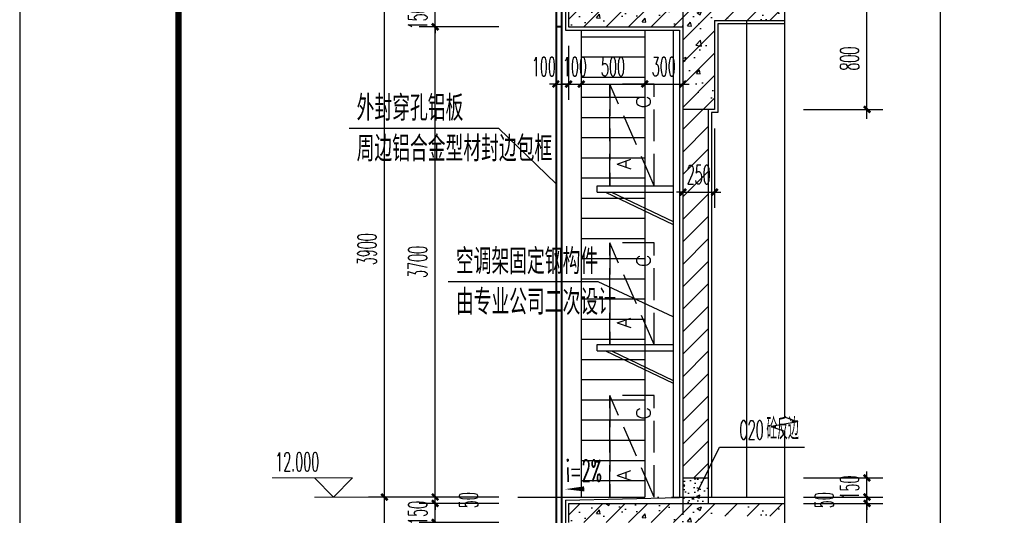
# Model space of a CAD drawing. Extents: x 1779708 to 7299578, y -1121471 to 88434.
# Tile 910 of 1056: x 6938569 to 6946322, y -959386 to -955486. Entities that reach past the tile are written whole.
import ezdxf

# ---------------------------------------------------------------- set-up
doc = ezdxf.new("R2010")
doc.units = 0
doc.header["$LTSCALE"] = 1000
doc.header["$MEASUREMENT"] = 0
doc.linetypes.add('DASH', pattern=[0.35, 0.25, -0.1])
doc.linetypes.add('DOTE', pattern=[2.42, 2, -0.2, 0.02, -0.2])
doc.layers.get('0').update_dxf_attribs({"linetype": 'CONTINUOUS'})
doc.layers.get('Defpoints').update_dxf_attribs({"linetype": 'CONTINUOUS'})
for name, color, linetype in [('AXIS', 3, 'CONTINUOUS'), ('DIM_LEAD', 3, 'CONTINUOUS'), ('DIM_SYMB', 3, 'CONTINUOUS'), ('DOTE', 1, 'DOTE'), ('J-空调', 64, 'CONTINUOUS'), ('PUB_TAB', 7, 'CONTINUOUS'), ('PUB_TEXT', 7, 'CONTINUOUS'), ('PUB_TITLE', 4, 'CONTINUOUS'), ('WALL', 255, 'CONTINUOUS'), ('WINDOW', 2, 'CONTINUOUS'), ('可见线', 6, 'CONTINUOUS'), ('填充细线', 8, 'CONTINUOUS'), ('立面中线', 140, 'CONTINUOUS'), ('立面细线', 114, 'CONTINUOUS'), ('粉刷线', 213, 'CONTINUOUS')]:
    doc.layers.add(name, color=color, linetype=linetype)
doc.layers.add('DIM_ELEV', color=3, linetype='CONTINUOUS', lineweight=13)
doc.styles.add('_TCH_DIM', font='SIMPLEX.shx', dxfattribs={"width": 0.7, "bigfont": 'GBCBIG.shx'})
doc.styles.add('_TCH_DIM_T3', font='SIMPLEX.shx', dxfattribs={"width": 0.494118, "bigfont": 'GBCBIG.shx'})
doc.styles.add('dim_font', font='SIMPLEX.shx', dxfattribs={"width": 0.8})
doc.styles.add('HZTXT', font='simplex.shx', dxfattribs={"width": 0.7, "bigfont": 'HZTXT.shx'})
doc.dimstyles.new('_TCH_ARCH&&50', dxfattribs={"dimtxt": 148.75, "dimasz": 50, "dimexe": 125, "dimexo": 150, "dimgap": 63.125, "dimtad": 1, "dimdec": 0, "dimzin": 0, "dimdsep": 46, "dimtxsty": '_TCH_DIM_T3', "dimblk": 'ARCHTICK', "dimcen": 0.09, "dimdle": 75, "dimclrt": 7, "dimazin": 2, "dimtfac": 1, "dimtdec": 0, "dimtix": 1, "dimtmove": 2, "dimatfit": 3, "dimfxl": 250, "dimtolj": 1, "dimtzin": 0, "dimarcsym": 0})

# ---------------------------------------------------------------- blocks, each defined once
blk = doc.blocks.new('A$C3D8761CE')
at = {"layer": 'PUB_TITLE'}
blk.add_lwpolyline([(0, 0), (84100, 0), (84100, 59400), (0, 59400)], close=True, dxfattribs=at)
at = {"layer": 'PUB_TITLE', "const_width": 100}
blk.add_lwpolyline([(2500, 1000), (83100, 1000), (83100, 58400), (2500, 58400)], close=True, dxfattribs=at)
blk = doc.blocks.new('3r13ef')
at = {"layer": 'J-空调', "linetype": 'DASH'}
blk.add_line((0, 0), (800, 350), dxfattribs=at)
blk.add_lwpolyline([(800, 350), (0, 350)], close=True, dxfattribs=at)
blk.add_lwpolyline([(0, 350), (0, 0), (800, 0), (800, 350)], dxfattribs=at)
at = {"layer": 'J-空调', "style": 'dim_font'}
for s, p in [('A', (128.2, 183.7)), ('C', (609.5, 29.8))]:
    blk.add_text(s, height=109.5, dxfattribs=at).set_placement(p)
blk = doc.blocks.new('A$C2A051399')
at = {"layer": '可见线'}
for p, q in [((0, 304.6), (600, 304.6)), ((0, 254.6), (0, 304.6)), ((0, 254.6), (600, 254.6)), ((66.6, 254.6), (600, 0)), ((113.1, 254.6), (600, 22.2))]:
    blk.add_line(p, q, dxfattribs=at)
at = {"layer": 'J-空调', "extrusion": (0, 0, -1), "xscale": -1, "zscale": -1, "rotation": 270}
blk.add_blockref('3r13ef', (-450, 304.6), dxfattribs=at)
blk = doc.blocks.new('_ArchTick')
at = {"color": 0, "linetype": 'ByBlock', "const_width": 0.4}
blk.add_lwpolyline([(-0.5, -0.5), (0.5, 0.5)], dxfattribs=at)
blk = doc.blocks.new('*D507')
at = {"layer": 'AXIS', "color": 0, "lineweight": -2, "transparency": 16777216}
for p, q in [((6941440.5, -963217.3), (6941440.5, -959167.3)), ((6942340.5, -959242.3), (6941315.5, -959242.3)), ((6942340.5, -963142.3), (6941315.5, -963142.3))]:
    blk.add_line(p, q, dxfattribs=at)
at = {"layer": 'Defpoints', "color": 0, "transparency": 16777216}
for p in [(6941440.5, -959242.3), (6942490.5, -959242.3), (6942490.5, -963142.3)]:
    blk.add_point(p, dxfattribs=at)
at = {"layer": 'AXIS', "color": 0, "lineweight": -2, "transparency": 16777216, "xscale": 50, "yscale": 50, "zscale": 50}
for p, rotation in [((6941440.5, -959242.3), 90), ((6941440.5, -963142.3), 270)]:
    blk.add_blockref('_ArchTick', p, dxfattribs=dict(at, rotation=rotation))
at = {"layer": 'AXIS', "color": 7, "transparency": 16777216, "insert": (6941303, -961192.3), "char_height": 148.75, "attachment_point": 5, "rotation": 90, "style": '_TCH_DIM_T3'}
blk.add_mtext('\\A1;3900', dxfattribs=at)
blk = doc.blocks.new('*D508')
at = {"layer": 'AXIS', "color": 0, "lineweight": -2, "transparency": 16777216}
for p, q in [((6941440.5, -959317.3), (6941440.5, -955267.3)), ((6942340.5, -955342.3), (6941315.5, -955342.3)), ((6942340.5, -959242.3), (6941315.5, -959242.3))]:
    blk.add_line(p, q, dxfattribs=at)
at = {"layer": 'Defpoints', "color": 0, "transparency": 16777216}
for p in [(6941440.5, -955342.3), (6942490.5, -955342.3), (6942490.5, -959242.3)]:
    blk.add_point(p, dxfattribs=at)
at = {"layer": 'AXIS', "color": 0, "lineweight": -2, "transparency": 16777216, "xscale": 50, "yscale": 50, "zscale": 50}
for p, rotation in [((6941440.5, -955342.3), 90), ((6941440.5, -959242.3), 270)]:
    blk.add_blockref('_ArchTick', p, dxfattribs=dict(at, rotation=rotation))
at = {"layer": 'AXIS', "color": 7, "transparency": 16777216, "insert": (6941303, -957292.3), "char_height": 148.75, "attachment_point": 5, "rotation": 90, "style": '_TCH_DIM_T3'}
blk.add_mtext('\\A1;3900', dxfattribs=at)
blk = doc.blocks.new('*D522')
at = {"layer": 'AXIS', "color": 0, "lineweight": -2, "transparency": 16777216}
for p, q in [((6943790.5, -956342.3), (6943790.5, -956967.3)), ((6944040.5, -956342.3), (6944040.5, -956967.3)), ((6943790.5, -956842.3), (6943740.5, -956842.3)), ((6943790.5, -956842.3), (6944040.5, -956842.3)), ((6944040.5, -956842.3), (6944090.5, -956842.3))]:
    blk.add_line(p, q, dxfattribs=at)
at = {"layer": 'Defpoints', "color": 0, "transparency": 16777216}
for p in [(6943790.5, -956192.3), (6944040.5, -956192.3), (6944040.5, -956842.3)]:
    blk.add_point(p, dxfattribs=at)
at = {"layer": 'AXIS', "color": 0, "lineweight": -2, "transparency": 16777216, "xscale": 50, "yscale": 50, "zscale": 50}
blk.add_blockref('_ArchTick', (6943790.5, -956842.3), dxfattribs=at)
at = {"layer": 'AXIS', "color": 0, "lineweight": -2, "transparency": 16777216, "xscale": 50, "yscale": 50, "zscale": 50, "rotation": 180}
blk.add_blockref('_ArchTick', (6944040.5, -956842.3), dxfattribs=at)
at = {"layer": 'AXIS', "color": 7, "transparency": 16777216, "insert": (6943915.5, -956704.8), "char_height": 148.75, "attachment_point": 5, "style": '_TCH_DIM_T3'}
blk.add_mtext('\\A1;250', dxfattribs=at)
blk = doc.blocks.new('*D543')
at = {"layer": 'AXIS', "color": 0, "lineweight": -2, "transparency": 16777216}
for p, q in [((6941840.5, -962367.3), (6941840.5, -959367.3)), ((6942340.5, -959442.3), (6941715.5, -959442.3)), ((6942340.5, -962292.3), (6941715.5, -962292.3))]:
    blk.add_line(p, q, dxfattribs=at)
at = {"layer": 'Defpoints', "color": 0, "transparency": 16777216}
for p in [(6941840.5, -959442.3), (6942490.5, -959442.3), (6942490.5, -962292.3)]:
    blk.add_point(p, dxfattribs=at)
at = {"layer": 'AXIS', "color": 0, "lineweight": -2, "transparency": 16777216, "xscale": 50, "yscale": 50, "zscale": 50}
for p, rotation in [((6941840.5, -959442.3), 90), ((6941840.5, -962292.3), 270)]:
    blk.add_blockref('_ArchTick', p, dxfattribs=dict(at, rotation=rotation))
at = {"layer": 'AXIS', "color": 7, "transparency": 16777216, "insert": (6941703, -960867.3), "char_height": 148.75, "attachment_point": 5, "rotation": 90, "style": '_TCH_DIM_T3'}
blk.add_mtext('\\A1;2850', dxfattribs=at)
blk = doc.blocks.new('*D544')
at = {"layer": 'AXIS', "color": 0, "lineweight": -2, "transparency": 16777216}
for p, q in [((6942340.5, -959292.3), (6941715.5, -959292.3)), ((6941840.5, -959292.3), (6941840.5, -959242.3)), ((6941840.5, -959442.3), (6941840.5, -959292.3)), ((6942340.5, -959442.3), (6941715.5, -959442.3)), ((6941840.5, -959442.3), (6941840.5, -959492.3))]:
    blk.add_line(p, q, dxfattribs=at)
at = {"layer": 'Defpoints', "color": 0, "transparency": 16777216}
for p in [(6941840.5, -959292.3), (6942490.5, -959292.3), (6942490.5, -959442.3)]:
    blk.add_point(p, dxfattribs=at)
at = {"layer": 'AXIS', "color": 0, "lineweight": -2, "transparency": 16777216, "xscale": 50, "yscale": 50, "zscale": 50}
for p, rotation in [((6941840.5, -959292.3), 270), ((6941840.5, -959442.3), 90)]:
    blk.add_blockref('_ArchTick', p, dxfattribs=dict(at, rotation=rotation))
at = {"layer": 'AXIS', "color": 7, "transparency": 16777216, "insert": (6941703, -959367.3), "char_height": 148.75, "attachment_point": 5, "rotation": 90, "style": '_TCH_DIM_T3'}
blk.add_mtext('\\A1;150', dxfattribs=at)
blk = doc.blocks.new('*D545')
at = {"layer": 'AXIS', "color": 0, "lineweight": -2, "transparency": 16777216}
for p, q in [((6941840.5, -959242.3), (6941840.5, -959192.3)), ((6942340.5, -959242.3), (6941715.5, -959242.3)), ((6942340.5, -959292.3), (6941715.5, -959292.3)), ((6941840.5, -959292.3), (6941840.5, -959242.3)), ((6941840.5, -959292.3), (6941840.5, -959342.3))]:
    blk.add_line(p, q, dxfattribs=at)
at = {"layer": 'Defpoints', "color": 0, "transparency": 16777216}
for p in [(6941840.5, -959242.3), (6942490.5, -959242.3), (6942490.5, -959292.3)]:
    blk.add_point(p, dxfattribs=at)
at = {"layer": 'AXIS', "color": 0, "lineweight": -2, "transparency": 16777216, "xscale": 50, "yscale": 50, "zscale": 50}
for p, rotation in [((6941840.5, -959242.3), 270), ((6941840.5, -959292.3), 90)]:
    blk.add_blockref('_ArchTick', p, dxfattribs=dict(at, rotation=rotation))
at = {"layer": 'AXIS', "color": 7, "transparency": 16777216, "insert": (6942103, -959267.3), "char_height": 148.75, "attachment_point": 5, "rotation": 90, "style": '_TCH_DIM_T3'}
blk.add_mtext('\\A1;50', dxfattribs=at)
blk = doc.blocks.new('*D546')
at = {"layer": 'AXIS', "color": 0, "lineweight": -2, "transparency": 16777216}
for p, q in [((6941840.5, -959317.3), (6941840.5, -955467.3)), ((6942340.5, -955542.3), (6941715.5, -955542.3)), ((6942340.5, -959242.3), (6941715.5, -959242.3))]:
    blk.add_line(p, q, dxfattribs=at)
at = {"layer": 'Defpoints', "color": 0, "transparency": 16777216}
for p in [(6941840.5, -955542.3), (6942490.5, -955542.3), (6942490.5, -959242.3)]:
    blk.add_point(p, dxfattribs=at)
at = {"layer": 'AXIS', "color": 0, "lineweight": -2, "transparency": 16777216, "xscale": 50, "yscale": 50, "zscale": 50}
for p, rotation in [((6941840.5, -955542.3), 90), ((6941840.5, -959242.3), 270)]:
    blk.add_blockref('_ArchTick', p, dxfattribs=dict(at, rotation=rotation))
at = {"layer": 'AXIS', "color": 7, "transparency": 16777216, "insert": (6941703, -957392.3), "char_height": 148.75, "attachment_point": 5, "rotation": 90, "style": '_TCH_DIM_T3'}
blk.add_mtext('\\A1;3700', dxfattribs=at)
blk = doc.blocks.new('*D547')
at = {"layer": 'AXIS', "color": 0, "lineweight": -2, "transparency": 16777216}
for p, q in [((6942340.5, -955392.3), (6941715.5, -955392.3)), ((6941840.5, -955392.3), (6941840.5, -955342.3)), ((6941840.5, -955542.3), (6941840.5, -955392.3)), ((6942340.5, -955542.3), (6941715.5, -955542.3)), ((6941840.5, -955542.3), (6941840.5, -955592.3))]:
    blk.add_line(p, q, dxfattribs=at)
at = {"layer": 'Defpoints', "color": 0, "transparency": 16777216}
for p in [(6941840.5, -955392.3), (6942490.5, -955392.3), (6942490.5, -955542.3)]:
    blk.add_point(p, dxfattribs=at)
at = {"layer": 'AXIS', "color": 0, "lineweight": -2, "transparency": 16777216, "xscale": 50, "yscale": 50, "zscale": 50}
for p, rotation in [((6941840.5, -955392.3), 270), ((6941840.5, -955542.3), 90)]:
    blk.add_blockref('_ArchTick', p, dxfattribs=dict(at, rotation=rotation))
at = {"layer": 'AXIS', "color": 7, "transparency": 16777216, "insert": (6941703, -955467.3), "char_height": 148.75, "attachment_point": 5, "rotation": 90, "style": '_TCH_DIM_T3'}
blk.add_mtext('\\A1;150', dxfattribs=at)
blk = doc.blocks.new('*D568')
at = {"layer": 'AXIS', "color": 0, "lineweight": -2, "transparency": 16777216}
for p, q in [((6942790.5, -955692.3), (6942790.5, -956117.3)), ((6942890.5, -955692.3), (6942890.5, -956117.3)), ((6942790.5, -955992.3), (6942740.5, -955992.3)), ((6942790.5, -955992.3), (6942890.5, -955992.3)), ((6942890.5, -955992.3), (6942940.5, -955992.3))]:
    blk.add_line(p, q, dxfattribs=at)
at = {"layer": 'Defpoints', "color": 0, "transparency": 16777216}
for p in [(6942790.5, -955542.3), (6942890.5, -955542.3), (6942890.5, -955992.3)]:
    blk.add_point(p, dxfattribs=at)
at = {"layer": 'AXIS', "color": 0, "lineweight": -2, "transparency": 16777216, "xscale": 50, "yscale": 50, "zscale": 50}
blk.add_blockref('_ArchTick', (6942790.5, -955992.3), dxfattribs=at)
at = {"layer": 'AXIS', "color": 0, "lineweight": -2, "transparency": 16777216, "xscale": 50, "yscale": 50, "zscale": 50, "rotation": 180}
blk.add_blockref('_ArchTick', (6942890.5, -955992.3), dxfattribs=at)
at = {"layer": 'AXIS', "color": 7, "transparency": 16777216, "insert": (6942695.9, -955854.8), "char_height": 148.75, "attachment_point": 5, "style": '_TCH_DIM_T3'}
blk.add_mtext('\\A1;100', dxfattribs=at)
blk = doc.blocks.new('*D569')
at = {"layer": 'AXIS', "color": 0, "lineweight": -2, "transparency": 16777216}
for p, q in [((6942890.5, -955692.3), (6942890.5, -956117.3)), ((6942990.5, -955692.3), (6942990.5, -956117.3)), ((6942890.5, -955992.3), (6942840.5, -955992.3)), ((6942890.5, -955992.3), (6942990.5, -955992.3)), ((6942990.5, -955992.3), (6943040.5, -955992.3))]:
    blk.add_line(p, q, dxfattribs=at)
at = {"layer": 'Defpoints', "color": 0, "transparency": 16777216}
for p in [(6942890.5, -955542.3), (6942990.5, -955542.3), (6942990.5, -955992.3)]:
    blk.add_point(p, dxfattribs=at)
at = {"layer": 'AXIS', "color": 0, "lineweight": -2, "transparency": 16777216, "xscale": 50, "yscale": 50, "zscale": 50}
blk.add_blockref('_ArchTick', (6942890.5, -955992.3), dxfattribs=at)
at = {"layer": 'AXIS', "color": 0, "lineweight": -2, "transparency": 16777216, "xscale": 50, "yscale": 50, "zscale": 50, "rotation": 180}
blk.add_blockref('_ArchTick', (6942990.5, -955992.3), dxfattribs=at)
at = {"layer": 'AXIS', "color": 7, "transparency": 16777216, "insert": (6942940.5, -955854.8), "char_height": 148.75, "attachment_point": 5, "style": '_TCH_DIM_T3'}
blk.add_mtext('\\A1;100', dxfattribs=at)
blk = doc.blocks.new('*D570')
at = {"layer": 'AXIS', "color": 0, "lineweight": -2, "transparency": 16777216}
for p, q in [((6942990.5, -955692.3), (6942990.5, -956117.3)), ((6943490.5, -955692.3), (6943490.5, -956117.3)), ((6942915.5, -955992.3), (6943565.5, -955992.3))]:
    blk.add_line(p, q, dxfattribs=at)
at = {"layer": 'Defpoints', "color": 0, "transparency": 16777216}
for p in [(6942990.5, -955542.3), (6943490.5, -955542.3), (6943490.5, -955992.3)]:
    blk.add_point(p, dxfattribs=at)
at = {"layer": 'AXIS', "color": 0, "lineweight": -2, "transparency": 16777216, "xscale": 50, "yscale": 50, "zscale": 50, "rotation": 180}
blk.add_blockref('_ArchTick', (6942990.5, -955992.3), dxfattribs=at)
at = {"layer": 'AXIS', "color": 0, "lineweight": -2, "transparency": 16777216, "xscale": 50, "yscale": 50, "zscale": 50}
blk.add_blockref('_ArchTick', (6943490.5, -955992.3), dxfattribs=at)
at = {"layer": 'AXIS', "color": 7, "transparency": 16777216, "insert": (6943240.5, -955854.8), "char_height": 148.75, "attachment_point": 5, "style": '_TCH_DIM_T3'}
blk.add_mtext('\\A1;500', dxfattribs=at)
blk = doc.blocks.new('*D571')
at = {"layer": 'AXIS', "color": 0, "lineweight": -2, "transparency": 16777216}
for p, q in [((6943490.5, -955692.3), (6943490.5, -956117.3)), ((6943790.5, -955692.3), (6943790.5, -956117.3)), ((6943490.5, -955992.3), (6943440.5, -955992.3)), ((6943490.5, -955992.3), (6943790.5, -955992.3)), ((6943790.5, -955992.3), (6943840.5, -955992.3))]:
    blk.add_line(p, q, dxfattribs=at)
at = {"layer": 'Defpoints', "color": 0, "transparency": 16777216}
for p in [(6943490.5, -955542.3), (6943790.5, -955542.3), (6943790.5, -955992.3)]:
    blk.add_point(p, dxfattribs=at)
at = {"layer": 'AXIS', "color": 0, "lineweight": -2, "transparency": 16777216, "xscale": 50, "yscale": 50, "zscale": 50}
blk.add_blockref('_ArchTick', (6943490.5, -955992.3), dxfattribs=at)
at = {"layer": 'AXIS', "color": 0, "lineweight": -2, "transparency": 16777216, "xscale": 50, "yscale": 50, "zscale": 50, "rotation": 180}
blk.add_blockref('_ArchTick', (6943790.5, -955992.3), dxfattribs=at)
at = {"layer": 'AXIS', "color": 7, "transparency": 16777216, "insert": (6943640.5, -955854.8), "char_height": 148.75, "attachment_point": 5, "style": '_TCH_DIM_T3'}
blk.add_mtext('\\A1;300', dxfattribs=at)
blk = doc.blocks.new('*D576')
at = {"layer": 'AXIS', "color": 0, "lineweight": -2, "transparency": 16777216}
for p, q in [((6945240.5, -956267.3), (6945240.5, -955317.3)), ((6944740.5, -955392.3), (6945365.5, -955392.3)), ((6944740.5, -956192.3), (6945365.5, -956192.3))]:
    blk.add_line(p, q, dxfattribs=at)
at = {"layer": 'Defpoints', "color": 0, "transparency": 16777216}
for p in [(6944590.5, -955392.3), (6945240.5, -955392.3), (6944590.5, -956192.3)]:
    blk.add_point(p, dxfattribs=at)
at = {"layer": 'AXIS', "color": 0, "lineweight": -2, "transparency": 16777216, "xscale": 50, "yscale": 50, "zscale": 50}
for p, rotation in [((6945240.5, -955392.3), 90), ((6945240.5, -956192.3), 270)]:
    blk.add_blockref('_ArchTick', p, dxfattribs=dict(at, rotation=rotation))
at = {"layer": 'AXIS', "color": 7, "transparency": 16777216, "insert": (6945103, -955792.3), "char_height": 148.75, "attachment_point": 5, "rotation": 90, "style": '_TCH_DIM_T3'}
blk.add_mtext('\\A1;800', dxfattribs=at)
blk = doc.blocks.new('*D579')
at = {"layer": 'AXIS', "color": 0, "lineweight": -2, "transparency": 16777216}
for p, q in [((6944740.5, -959292.3), (6945365.5, -959292.3)), ((6945240.5, -960167.3), (6945240.5, -959217.3)), ((6944740.5, -960092.3), (6945365.5, -960092.3))]:
    blk.add_line(p, q, dxfattribs=at)
at = {"layer": 'Defpoints', "color": 0, "transparency": 16777216}
for p in [(6944590.5, -959292.3), (6945240.5, -959292.3), (6944590.5, -960092.3)]:
    blk.add_point(p, dxfattribs=at)
at = {"layer": 'AXIS', "color": 0, "lineweight": -2, "transparency": 16777216, "xscale": 50, "yscale": 50, "zscale": 50}
for p, rotation in [((6945240.5, -959292.3), 90), ((6945240.5, -960092.3), 270)]:
    blk.add_blockref('_ArchTick', p, dxfattribs=dict(at, rotation=rotation))
at = {"layer": 'AXIS', "color": 7, "transparency": 16777216, "insert": (6945103, -959692.3), "char_height": 148.75, "attachment_point": 5, "rotation": 90, "style": '_TCH_DIM_T3'}
blk.add_mtext('\\A1;800', dxfattribs=at)
blk = doc.blocks.new('*D580')
at = {"layer": 'AXIS', "color": 0, "lineweight": -2, "transparency": 16777216}
for p, q in [((6945240.5, -959242.3), (6945240.5, -959192.3)), ((6944740.5, -959242.3), (6945365.5, -959242.3)), ((6944740.5, -959292.3), (6945365.5, -959292.3)), ((6945240.5, -959292.3), (6945240.5, -959242.3)), ((6945240.5, -959292.3), (6945240.5, -959342.3))]:
    blk.add_line(p, q, dxfattribs=at)
at = {"layer": 'Defpoints', "color": 0, "transparency": 16777216}
for p in [(6944590.5, -959242.3), (6944590.5, -959292.3), (6945240.5, -959242.3)]:
    blk.add_point(p, dxfattribs=at)
at = {"layer": 'AXIS', "color": 0, "lineweight": -2, "transparency": 16777216, "xscale": 50, "yscale": 50, "zscale": 50}
for p, rotation in [((6945240.5, -959242.3), 270), ((6945240.5, -959292.3), 90)]:
    blk.add_blockref('_ArchTick', p, dxfattribs=dict(at, rotation=rotation))
at = {"layer": 'AXIS', "color": 7, "transparency": 16777216, "insert": (6944903, -959267.3), "char_height": 148.75, "attachment_point": 5, "rotation": 90, "style": '_TCH_DIM_T3'}
blk.add_mtext('\\A1;50', dxfattribs=at)
blk = doc.blocks.new('*D581')
at = {"layer": 'AXIS', "color": 0, "lineweight": -2, "transparency": 16777216}
for p, q in [((6945240.5, -959092.3), (6945240.5, -959042.3)), ((6944740.5, -959092.3), (6945365.5, -959092.3)), ((6945240.5, -959242.3), (6945240.5, -959092.3)), ((6944740.5, -959242.3), (6945365.5, -959242.3)), ((6945240.5, -959242.3), (6945240.5, -959292.3))]:
    blk.add_line(p, q, dxfattribs=at)
at = {"layer": 'Defpoints', "color": 0, "transparency": 16777216}
for p in [(6944590.5, -959092.3), (6945240.5, -959092.3), (6944590.5, -959242.3)]:
    blk.add_point(p, dxfattribs=at)
at = {"layer": 'AXIS', "color": 0, "lineweight": -2, "transparency": 16777216, "xscale": 50, "yscale": 50, "zscale": 50}
for p, rotation in [((6945240.5, -959092.3), 270), ((6945240.5, -959242.3), 90)]:
    blk.add_blockref('_ArchTick', p, dxfattribs=dict(at, rotation=rotation))
at = {"layer": 'AXIS', "color": 7, "transparency": 16777216, "insert": (6945103, -959167.3), "char_height": 148.75, "attachment_point": 5, "rotation": 90, "style": '_TCH_DIM_T3'}
blk.add_mtext('\\A1;150', dxfattribs=at)

msp = doc.modelspace()

# ---------------------------------------------------------------- hatches: boundary and pattern name
at = {"layer": '填充细线'}
h = msp.add_hatch(dxfattribs=at)
h.set_pattern_fill('钢筋混凝土', color=114, scale=50)
h.set_pattern_definition([(45, (6942890.5, -956192.29), (-88.388, 88.388), []), (50, (6942890.5, -956192.3), (358.63, -31.376), [37.5, -412.5]), (355, (6942890.5, -956192.3), (-69.376, 376.096), [30, -330]), (100.451, (6942920.4, -956194.9), (289.255, 344.72), [31.87, -350.57]), (46.184, (6942890.5, -956092.3), (533.62, -82.76), [56.25, -618.75]), (96.636, (6942934.97, -956099.2), (467.33, 487.06), [47.8, -525.86]), (351.184, (6942890.5, -956092.3), (467.33, 487.06), [45, -495]), (21, (6942940.5, -956117.3), (298.454, -201.31), [37.5, -412.5]), (326, (6942940.5, -956117.3), (121.66, 362.575), [30, -330]), (71.451, (6942965.38, -956134.06), (420.11, 161.265), [31.87, -350.57]), (37.5, (6942890.5, -956192.29), (6.08, 166.447), [0, -326, 0, -335, 0, -331.25]), (7.5, (6942890.5, -956192.29), (131.535, 197.206), [0, -191, 0, -318.5, 0, -126.25]), (327.5, (6942779, -956192.29), (266.911, -11.277), [0, -125, 0, -390, 0, -517.5]), (317.5, (6942729, -956192.29), (291.593, 50.052), [0, -162.5, 0, -259, 0, -367.5])])
h.paths.add_polyline_path([(6944590.5, -955392.3), (6942890.5, -955392.3), (6942890.5, -955542.3), (6943790.5, -955542.3), (6943790.5, -956192.3), (6944040.5, -956192.3), (6944040.5, -955492.3), (6944590.5, -955492.3)])
h = msp.add_hatch(dxfattribs=at)
h.set_pattern_fill('普通砖', color=114, scale=50)
h.set_pattern_definition([(45, (6943790.5, -959002.53), (-88.3884, 88.3884), [])])
h.paths.add_polyline_path([(6943990.5, -956192.3), (6943790.5, -956192.3), (6943790.5, -959092.3), (6943990.5, -959092.3)])
h = msp.add_hatch(dxfattribs=at)
h.set_pattern_fill('混凝土', color=114, scale=20)
h.set_pattern_definition([(50, (1669039.38, 27087.44), (143.4520365, -12.550427), [15, -165]), (355, (1669039.38, 27087.44), (-27.7502667, 150.4384267), [12, -132]), (100.4514, (1669051.33, 27086.39), (115.7018763, 137.8879084), [12.748038, -140.2284224]), (46.1842, (1669039.38, 27127.44), (213.44821, -33.103803), [22.5, -247.5]), (96.6356, (1669057.16, 27124.68), (186.932541, 194.823574), [19.122058, -210.3426]), (351.1842, (1669039.38, 27127.44), (186.932389, 194.82372), [18, -198]), (21, (1669059.38, 27117.44), (119.3814104, -80.5237781), [15, -165]), (326, (1669059.38, 27117.44), (48.6630664, 145.030009), [12, -132]), (71.4514, (1669069.32, 27110.73), (168.0445257, 64.5060993), [12.748038, -140.2284224]), (37.5, (1669039.376, 27087.44), (2.43197106, 66.57877077), [0, -130.4, 0, -134, 0, -132.5]), (7.5, (1669039.376, 27087.44), (52.6139075, 78.8823424), [0, -76.4, 0, -127.4, 0, -50.5]), (327.5, (1668994.776, 27087.44), (106.76448723, -4.51097435), [0, -50, 0, -156, 0, -207]), (317.5, (1668974.78, 27087.44), (116.6372339, 20.0209965), [0, -65, 0, -103.6, 0, -147])])
h.paths.add_polyline_path([(6943990.5, -959092.3), (6943790.5, -959092.3), (6943790.5, -959292.3), (6943990.5, -959292.3)])
h = msp.add_hatch(dxfattribs=at)
h.set_pattern_fill('钢筋混凝土', color=114, scale=50)
h.set_pattern_definition([(45, (6942890.5, -960092.29), (-88.388, 88.388), []), (50, (6942890.5, -960092.3), (358.63, -31.376), [37.5, -412.5]), (355, (6942890.5, -960092.3), (-69.376, 376.096), [30, -330]), (100.451, (6942920.4, -960094.9), (289.255, 344.72), [31.87, -350.57]), (46.184, (6942890.5, -959992.3), (533.62, -82.76), [56.25, -618.75]), (96.636, (6942934.97, -959999.2), (467.33, 487.06), [47.8, -525.86]), (351.184, (6942890.5, -959992.3), (467.33, 487.06), [45, -495]), (21, (6942940.5, -960017.3), (298.454, -201.31), [37.5, -412.5]), (326, (6942940.5, -960017.3), (121.66, 362.575), [30, -330]), (71.451, (6942965.38, -960034.06), (420.11, 161.265), [31.87, -350.57]), (37.5, (6942890.5, -960092.29), (6.08, 166.447), [0, -326, 0, -335, 0, -331.25]), (7.5, (6942890.5, -960092.29), (131.535, 197.206), [0, -191, 0, -318.5, 0, -126.25]), (327.5, (6942779, -960092.29), (266.911, -11.277), [0, -125, 0, -390, 0, -517.5]), (317.5, (6942729, -960092.29), (291.593, 50.052), [0, -162.5, 0, -259, 0, -367.5])])
h.paths.add_polyline_path([(6944590.5, -959292.3), (6942890.5, -959292.3), (6942890.5, -959442.3), (6943790.5, -959442.3), (6943790.5, -960092.3), (6944040.5, -960092.3), (6944040.5, -959392.3), (6944590.5, -959392.3)])
at = {"layer": '立面细线'}
h = msp.add_hatch(dxfattribs=at)
h.set_pattern_fill('ANSI31', color=256, scale=100, angle=135, style=0)
h.set_pattern_definition([(180, (-4950, -33600), (-1e-14, -158.75), [])])
h.paths.add_polyline_path([(6942990.5, -955567.3), (6942990.5, -959242.3), (6943490.5, -959242.3), (6943490.5, -955567.3)])

# ---------------------------------------------------------------- linework, layer by layer
at = {"layer": 'DIM_ELEV'}
for p, q in [((6941190.5, -959092.3), (6940557.2, -959092.3)), ((6941040.5, -959242.3), (6940890.5, -959092.3)), ((6941040.5, -959242.3), (6941190.5, -959092.3)), ((6941840.5, -959242.3), (6940890.5, -959242.3))]:
    msp.add_line(p, q, dxfattribs=at)
at = {"layer": 'DIM_LEAD'}
for p, q in [((6942341.7, -956341.4), (6941162.1, -956341.4)), ((6942790.5, -956775.9), (6942341.7, -956341.4)), ((6942790.5, -956775.9), (6942341.7, -956341.4)), ((6943123.2, -957548.4), (6941943.7, -957548.4)), ((6943715.5, -957823.5), (6943123.2, -957548.4)), ((6943715.5, -957823.5), (6943123.2, -957548.4)), ((6943909.5, -959196.3), (6944079.6, -958850.9)), ((6943909.5, -959196.3), (6944079.6, -958850.9)), ((6944079.6, -958850.9), (6944748.7, -958850.9))]:
    msp.add_line(p, q, dxfattribs=at)
at = {"layer": 'DIM_SYMB'}
msp.add_lwpolyline([(6944590.5, -945692.3), (6944590.5, -958611), (6944695.5, -958649.3), (6944485.5, -958686.3), (6944590.5, -958723.5), (6944590.5, -971642.3)], dxfattribs=at)
msp.add_lwpolyline([(6943172.3, -959175.5, 0, 0, 0), (6942863.8, -959180.6, 0, 40, 0), (6943013.8, -959178.1, 0, 0, 0)], format="xyseb", dxfattribs=at)
at = {"layer": 'DOTE', "linetype": 'DOTE', "ltscale": 0.5}
for p, q in [((6943790.5, -947492.3), (6943790.5, -972342.3)), ((6942490.5, -959242.3), (6944590.5, -959242.3))]:
    msp.add_line(p, q, dxfattribs=at)
at = {"layer": 'PUB_TAB'}
msp.add_line((6945819.2, -973350.2), (6945819.2, -944650.2), dxfattribs=at)
at = {"layer": 'WALL'}
for p, q in [((6942890.5, -955392.3), (6942890.5, -955542.3)), ((6944040.5, -955492.3), (6944040.5, -956192.3)), ((6944040.5, -955492.3), (6944590.5, -955492.3)), ((6942890.5, -955542.3), (6943790.5, -955542.3)), ((6943790.5, -955542.3), (6943790.5, -956192.3)), ((6944040.5, -956192.3), (6943790.5, -956192.3)), ((6943790.5, -956192.3), (6943790.5, -959292.3)), ((6943990.5, -956192.3), (6943990.5, -959292.3)), ((6943790.5, -959092.3), (6943990.5, -959092.3)), ((6942890.5, -959292.3), (6944590.5, -959292.3)), ((6942890.5, -959292.3), (6942890.5, -959442.3))]:
    msp.add_line(p, q, dxfattribs=at)
at = {"layer": 'WINDOW'}
for points in [[(6942840.5, -962242.3), (6942840.5, -948292.3), (6942790.5, -948292.3), (6942790.5, -962242.3)], [(6942835.5, -962237.3), (6942835.5, -948297.3), (6942795.5, -948297.3), (6942795.5, -962237.3)], [(6942790.5, -955542.3), (6942840.5, -955542.3), (6942840.5, -955342.3), (6942790.5, -955342.3)], [(6942795.5, -955537.3), (6942835.5, -955537.3), (6942835.5, -955347.3), (6942795.5, -955347.3)]]:
    msp.add_lwpolyline(points, close=True, dxfattribs=at)
at = {"layer": '可见线'}
msp.add_line((6943715.5, -955567.3), (6943715.5, -959248.4), dxfattribs=at)
at = {"layer": '立面中线'}
for p, q in [((6944290.5, -955492.3), (6944290.5, -959242.3)), ((6942990.5, -955567.3), (6942990.5, -959242.3)), ((6943490.5, -955567.3), (6943490.5, -959242.3))]:
    msp.add_line(p, q, dxfattribs=at)
at = {"layer": '粉刷线'}
for p, q in [((6942865.5, -955367.3), (6942865.5, -955567.3)), ((6942865.5, -955567.3), (6943765.5, -955567.3)), ((6943765.5, -955567.3), (6943765.5, -959247.3)), ((6944015.5, -956217.3), (6944015.5, -959242.3)), ((6942865.5, -959267.3), (6943765.5, -959247.3)), ((6942865.5, -959267.3), (6942865.5, -959467.3)), ((6943990.5, -959242.3), (6944590.5, -959242.3))]:
    msp.add_line(p, q, dxfattribs=at)
msp.add_lwpolyline([(6944590.5, -955517.3), (6944065.5, -955517.3), (6944065.5, -956217.3), (6944015.5, -956217.3)], dxfattribs=at)

# ---------------------------------------------------------------- block references
for p in [(6943115.5, -957096.8), (6943115.5, -958346.8)]:
    msp.add_blockref('A$C2A051399', p)
at = {"layer": 'J-空调', "extrusion": (0, 0, -1), "xscale": -1, "zscale": -1, "rotation": 270}
msp.add_blockref('3r13ef', (-6943565.5, -959242.3), dxfattribs=at)
at = {"layer": '可见线', "xscale": 0.5, "yscale": 0.5, "zscale": 0.5}
msp.add_blockref('A$C3D8761CE', (6938569.2, -973850.2), dxfattribs=at)

# ---------------------------------------------------------------- texts
at = {"layer": 'PUB_TEXT', "color": 7}
for s, height, style, width, p in [('外封穿孔铝板', 200, 'HZTXT', 0.7, (6941222.1, -956281.4)), ('周边铝合金型材封边包框', 200, 'HZTXT', 0.7, (6941222.1, -956601.4)), ('空调架固定钢构件', 200, 'HZTXT', 0.7, (6942003.7, -957488.4)), ('由专业公司二次设计', 200, 'HZTXT', 0.7, (6942003.7, -957808.4)), ('C20', 148.75, '_TCH_DIM', 0.494118, (6944235.1, -958789.1)), ('砼反边', 168.79, '_TCH_DIM', 0.7, (6944448.6, -958789.1)), ('12.000', 148.75, '_TCH_DIM', 0.494118, (6940581, -959039.8))]:
    msp.add_text(s, height=height, dxfattribs=dict(at, style=style, width=width)).set_placement(p)
at = {"layer": 'PUB_TEXT', "color": 7, "style": '_TCH_DIM', "width": 0.494118}
msp.add_text('i=2%', height=170, rotation=0.95484, dxfattribs=at).set_placement((6942873.1, -959123.2))

# ---------------------------------------------------------------- dimensions: what is measured, and where the dimension line sits
at = {"layer": 'AXIS'}
for p1, p2, distance, picture, middle in [((6942490.5, -959242.3), (6942490.5, -955342.3), 1050, '*D508', (6941303, -957292.3)), ((6942490.5, -955542.3), (6942490.5, -955392.3), 650, '*D547', (6941703, -955467.3)), ((6944590.5, -956192.3), (6944590.5, -955392.3), -650, '*D576', (6945103, -955792.3)), ((6942490.5, -959242.3), (6942490.5, -955542.3), 650, '*D546', (6941703, -957392.3)), ((6942890.5, -955542.3), (6942990.5, -955542.3), -450, '*D569', (6942940.5, -955854.8)), ((6942990.5, -955542.3), (6943490.5, -955542.3), -450, '*D570', (6943240.5, -955854.8)), ((6943490.5, -955542.3), (6943790.5, -955542.3), -450, '*D571', (6943640.5, -955854.8)), ((6943790.5, -956192.3), (6944040.5, -956192.3), -650, '*D522', (6943915.5, -956704.8)), ((6944590.5, -959242.3), (6944590.5, -959092.3), -650, '*D581', (6945103, -959167.3)), ((6942490.5, -963142.3), (6942490.5, -959242.3), 1050, '*D507', (6941303, -961192.3)), ((6942490.5, -959442.3), (6942490.5, -959292.3), 650, '*D544', (6941703, -959367.3)), ((6944590.5, -960092.3), (6944590.5, -959292.3), -650, '*D579', (6945103, -959692.3)), ((6942490.5, -962292.3), (6942490.5, -959442.3), 650, '*D543', (6941703, -960867.3))]:
    dim = msp.add_aligned_dim(p1=p1, p2=p2, distance=distance, dimstyle='_TCH_ARCH&&50', dxfattribs=at)
    dim.commit()
    dim.dimension.update_dxf_attribs({"geometry": picture, "text_midpoint": middle})
for base, p1, p2, angle, picture, middle in [((6942890.5, -955992.3), (6942790.5, -955542.3), (6942890.5, -955542.3), 0, '*D568', (6942695.9, -955854.8)), ((6941840.5, -959242.3), (6942490.5, -959292.3), (6942490.5, -959242.3), 90, '*D545', (6942103, -959267.3)), ((6945240.5, -959242.3), (6944590.5, -959292.3), (6944590.5, -959242.3), 90, '*D580', (6944903, -959267.3))]:
    dim = msp.add_linear_dim(base=base, p1=p1, p2=p2, angle=angle, dimstyle='_TCH_ARCH&&50', dxfattribs=at)
    dim.commit()
    dim.dimension.update_dxf_attribs({"geometry": picture, "text_midpoint": middle, "dimtype": 161})

doc.saveas('drawing.dxf')
